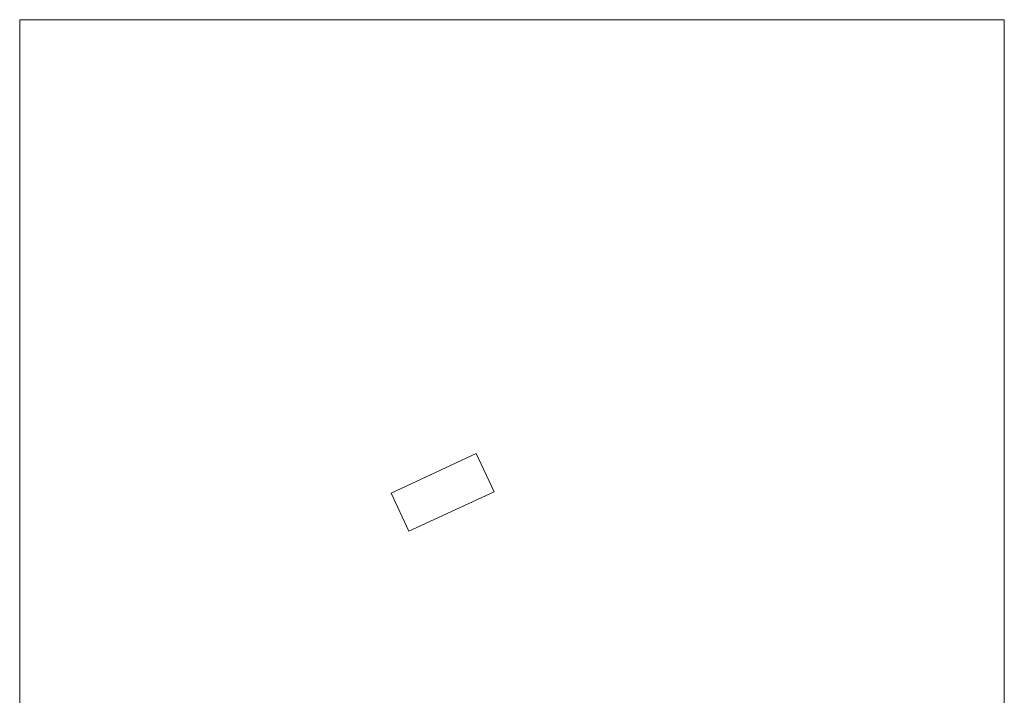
# Model space of a CAD drawing. Header units: millimetres. Extents: x 918404 to 1362154, y 4120617 to 4364104.
# Tile 329 of 649: x 923598 to 951238, y 4312069 to 4331047. Entities that reach past the tile are written whole.
import ezdxf

# ---------------------------------------------------------------- set-up
doc = ezdxf.new("R2010")
doc.units = ezdxf.units.MM
doc.header["$MEASUREMENT"] = 0
doc.header["$XCLIPFRAME"] = 0
doc.layers.add('10', color=7, linetype='Continuous')
doc.layers.add('Fills_Pen_No__7_Ном._пера__1', color=1, linetype='Continuous', lineweight=18)
picture_1 = doc.add_image_def('image7.jpg', size_in_pixel=(1280, 905))

msp = doc.modelspace()

# ---------------------------------------------------------------- linework, layer by layer
at = {"layer": 'Fills_Pen_No__7_Ном._пера__1', "linetype": 'Continuous'}
for p, q in [((936416.6, 4318857.6), (934025.1, 4317748.1)), ((936913.4, 4317786.7), (936416.6, 4318857.6)), ((934522, 4316677.2), (936913.4, 4317786.7)), ((934025.1, 4317748.1), (934522, 4316677.2))]:
    msp.add_line(p, q, dxfattribs=at)

# ---------------------------------------------------------------- pictures from other files: only their frames are drawn
at = {"layer": '10', "color": 1, "linetype": 'Continuous', "lineweight": 18}
image = msp.add_image(picture_1, insert=(951238.5, 4291952.5), size_in_units=(39094.1, 27640.7), rotation=90, dxfattribs=at)
image.set_boundary_path([(-0.5, -0.5), (1279.5, 904.5)])

doc.saveas('drawing.dxf')
